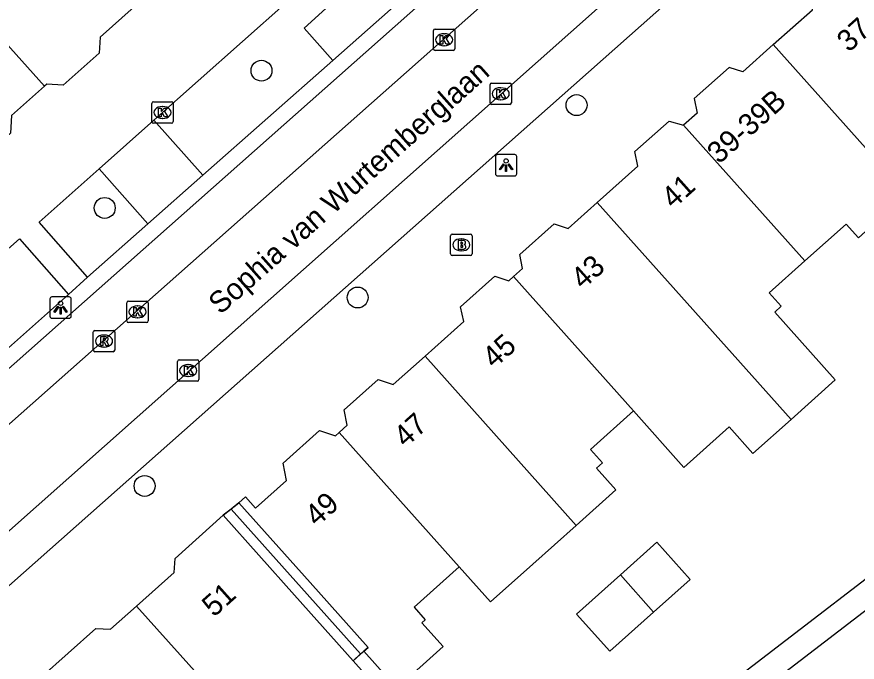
# Model space of a CAD drawing. Extents: x 159961 to 160856, y 382704 to 383353.
# Drawn here: x 160417.52 to 160456.81, y 382927.09 to 382957.28 of the extents above; entities that cross this region are included whole.
import ezdxf

# ---------------------------------------------------------------- set-up
doc = ezdxf.new("R2010")
doc.units = 0
for name, color, linetype in [('IMGEO_Boom', 7, 'Continuous'), ('IMGEO_Brandkraan', 7, 'Continuous'), ('IMGEO_Groenvoorziening', 7, 'Continuous'), ('IMGEO_Kolk', 7, 'Continuous'), ('IMGEO_Lichtpunt', 7, 'Continuous'), ('IMGEO_Openbare_ruimte_label', 7, 'Continuous'), ('IMGEO_Pand', 7, 'Continuous'), ('IMGEO_Pand_nummerreeks', 7, 'Continuous'), ('IMGEO_Pand_overbouw', 7, 'Continuous'), ('IMGEO_Rijbaan_lokaal_open', 7, 'Continuous'), ('IMGEO_Rioolput', 7, 'Continuous'), ('IMGEO_Voetpad_open', 7, 'Continuous')]:
    doc.layers.add(name, color=color, linetype=linetype)

msp = doc.modelspace()

# ---------------------------------------------------------------- linework, layer by layer
at = {"layer": 'IMGEO_Boom'}
for centre in [(160428.957, 382954.756), (160443.689, 382953.145), (160421.627, 382948.336), (160433.453, 382944.147), (160423.493, 382935.332)]:
    msp.add_circle(centre, 0.489, dxfattribs=at)
at = {"layer": 'IMGEO_Brandkraan'}
for p, q in [((160437.799, 382946.185), (160437.799, 382947.037)), ((160437.874, 382947.111), (160438.726, 382947.111)), ((160438.287, 382946.891), (160438.312, 382946.891)), ((160438.8, 382947.037), (160438.8, 382946.185)), ((160438.726, 382946.111), (160437.874, 382946.111)), ((160438.31, 382946.331), (160438.285, 382946.331))]:
    msp.add_line(p, q, dxfattribs=at)
for points in [[(160437.799, 382946.185), (160437.799, 382947.037)], [(160437.874, 382947.111), (160438.726, 382947.111)], [(160438.147, 382946.811), (160438.147, 382946.411), (160438.36, 382946.411)], [(160438.378, 382946.811), (160438.147, 382946.811)], [(160438.326, 382946.73), (160438.272, 382946.73), (160438.272, 382946.654)], [(160438.8, 382947.037), (160438.8, 382946.185)], [(160438.272, 382946.654), (160438.325, 382946.654)], [(160438.334, 382946.578), (160438.272, 382946.578), (160438.272, 382946.497)], [(160438.272, 382946.497), (160438.334, 382946.497)], [(160438.726, 382946.111), (160437.874, 382946.111)]]:
    msp.add_lwpolyline(points, dxfattribs=at)
for centre, radius, start, end in [((160437.876, 382947.035), 0.0765, 91.552, 178.448), ((160437.876, 382947.035), 0.0765, 91.552, 178.448), ((160438.327, 382946.692), 0.0379, 267.8285, 90.9355), ((160438.382, 382946.666), 0.145, 59.4692, 91.5367), ((160438.407, 382946.713), 0.0922, 285.5137, 58.1501), ((160438.724, 382947.035), 0.0765, 1.552, 88.448), ((160438.724, 382947.035), 0.0765, 1.552, 88.448), ((160438.335, 382946.537), 0.0404, 269.8759, 90.5077), ((160438.366, 382946.662), 0.251, 268.6676, 293.5347), ((160438.412, 382946.521), 0.105, 301.3115, 78.989), ((160437.876, 382946.187), 0.0765, 181.552, 268.448), ((160437.876, 382946.187), 0.0765, 181.552, 268.448), ((160438.724, 382946.187), 0.0765, 271.552, 358.448), ((160438.724, 382946.187), 0.0765, 271.552, 358.448)]:
    msp.add_arc(centre, radius, start, end, dxfattribs=at)
for centre, major_axis, ratio, start_param, end_param in [((160438.286, 382946.611), (-0.387, 0.002), 0.722429, 4.712389, 7.853982), ((160438.311, 382946.611), (-0.39, 0.002), 0.717154, 1.570796, 4.712389)]:
    msp.add_ellipse(centre, major_axis=major_axis, ratio=ratio, start_param=start_param, end_param=end_param, dxfattribs=at)
at = {"layer": 'IMGEO_Groenvoorziening'}
for points in [[(160432.286, 382955.237), (160430.955, 382956.741), (160435.207, 382960.633)], [(160423.928, 382952.442), (160426.217, 382949.87)], [(160423.646, 382947.596), (160421.372, 382950.168)]]:
    msp.add_lwpolyline(points, dxfattribs=at)
at = {"layer": 'IMGEO_Kolk'}
for p, q in [((160436.998, 382955.776), (160436.998, 382956.628)), ((160437.073, 382956.702), (160437.925, 382956.702)), ((160437.999, 382956.628), (160437.999, 382955.776)), ((160437.486, 382956.482), (160437.511, 382956.482)), ((160437.509, 382955.922), (160437.484, 382955.922)), ((160437.925, 382955.702), (160437.073, 382955.702)), ((160439.642, 382953.25), (160439.642, 382954.102)), ((160439.717, 382954.176), (160440.569, 382954.176)), ((160440.13, 382953.956), (160440.155, 382953.956)), ((160440.643, 382954.102), (160440.643, 382953.25)), ((160423.828, 382952.375), (160423.828, 382953.227)), ((160423.903, 382953.301), (160424.755, 382953.301)), ((160424.316, 382953.081), (160424.341, 382953.081)), ((160424.829, 382953.227), (160424.829, 382952.375)), ((160440.569, 382953.176), (160439.717, 382953.176)), ((160440.153, 382953.396), (160440.128, 382953.396)), ((160424.755, 382952.301), (160423.903, 382952.301)), ((160424.339, 382952.521), (160424.314, 382952.521)), ((160422.661, 382943.049), (160422.661, 382943.901)), ((160422.736, 382943.975), (160423.588, 382943.975)), ((160423.149, 382943.755), (160423.174, 382943.755)), ((160423.662, 382943.901), (160423.662, 382943.049)), ((160423.172, 382943.195), (160423.147, 382943.195)), ((160423.588, 382942.975), (160422.736, 382942.975)), ((160425.106, 382941.231), (160425.958, 382941.231)), ((160425.031, 382940.305), (160425.031, 382941.157)), ((160425.519, 382941.011), (160425.544, 382941.011)), ((160426.032, 382941.157), (160426.032, 382940.305)), ((160425.542, 382940.451), (160425.517, 382940.451)), ((160425.958, 382940.231), (160425.106, 382940.231))]:
    msp.add_line(p, q, dxfattribs=at)
for points in [[(160436.998, 382955.776), (160436.998, 382956.628)], [(160437.073, 382956.702), (160437.925, 382956.702)], [(160437.999, 382956.628), (160437.999, 382955.776)], [(160437.319, 382956.402), (160437.442, 382956.402), (160437.442, 382956.251), (160437.572, 382956.402), (160437.736, 382956.402), (160437.59, 382956.251), (160437.743, 382956.002), (160437.591, 382956.002), (160437.506, 382956.166), (160437.442, 382956.099), (160437.442, 382956.002), (160437.319, 382956.002), (160437.319, 382956.402)], [(160437.925, 382955.702), (160437.073, 382955.702)], [(160439.642, 382953.25), (160439.642, 382954.102)], [(160439.717, 382954.176), (160440.569, 382954.176)], [(160439.963, 382953.876), (160440.086, 382953.876), (160440.086, 382953.725), (160440.216, 382953.876), (160440.38, 382953.876), (160440.234, 382953.725), (160440.387, 382953.476), (160440.235, 382953.476), (160440.15, 382953.64), (160440.086, 382953.573), (160440.086, 382953.476), (160439.963, 382953.476), (160439.963, 382953.876)], [(160440.643, 382954.102), (160440.643, 382953.25)], [(160423.828, 382952.375), (160423.828, 382953.227)], [(160423.903, 382953.301), (160424.755, 382953.301)], [(160424.829, 382953.227), (160424.829, 382952.375)], [(160440.569, 382953.176), (160439.717, 382953.176)], [(160424.149, 382953.001), (160424.272, 382953.001), (160424.272, 382952.85), (160424.402, 382953.001), (160424.566, 382953.001), (160424.42, 382952.85), (160424.573, 382952.601), (160424.421, 382952.601), (160424.336, 382952.765), (160424.272, 382952.698), (160424.272, 382952.601), (160424.149, 382952.601), (160424.149, 382953.001)], [(160424.755, 382952.301), (160423.903, 382952.301)], [(160422.661, 382943.049), (160422.661, 382943.901)], [(160422.736, 382943.975), (160423.588, 382943.975)], [(160422.982, 382943.675), (160423.105, 382943.675), (160423.105, 382943.524), (160423.235, 382943.675), (160423.399, 382943.675), (160423.253, 382943.524), (160423.406, 382943.275), (160423.254, 382943.275), (160423.169, 382943.439), (160423.105, 382943.372), (160423.105, 382943.275), (160422.982, 382943.275), (160422.982, 382943.675)], [(160423.662, 382943.901), (160423.662, 382943.049)], [(160423.588, 382942.975), (160422.736, 382942.975)], [(160425.106, 382941.231), (160425.958, 382941.231)], [(160425.031, 382940.305), (160425.031, 382941.157)], [(160425.352, 382940.931), (160425.475, 382940.931), (160425.475, 382940.78), (160425.605, 382940.931), (160425.769, 382940.931), (160425.623, 382940.78), (160425.776, 382940.531), (160425.624, 382940.531), (160425.539, 382940.695), (160425.475, 382940.628), (160425.475, 382940.531), (160425.352, 382940.531), (160425.352, 382940.931)], [(160426.032, 382941.157), (160426.032, 382940.305)], [(160425.958, 382940.231), (160425.106, 382940.231)]]:
    msp.add_lwpolyline(points, dxfattribs=at)
for centre, start, end in [((160437.075, 382956.626), 91.552, 178.448), ((160437.075, 382956.626), 91.552, 178.448), ((160437.923, 382956.626), 1.552, 88.448), ((160437.923, 382956.626), 1.552, 88.448), ((160437.075, 382955.778), 181.552, 268.448), ((160437.075, 382955.778), 181.552, 268.448), ((160437.923, 382955.778), 271.552, 358.448), ((160437.923, 382955.778), 271.552, 358.448), ((160439.719, 382954.1), 91.552, 178.448), ((160439.719, 382954.1), 91.552, 178.448), ((160440.567, 382954.1), 1.552, 88.448), ((160440.567, 382954.1), 1.552, 88.448), ((160423.905, 382953.225), 91.552, 178.448), ((160423.905, 382953.225), 91.552, 178.448), ((160424.753, 382953.225), 1.552, 88.448), ((160424.753, 382953.225), 1.552, 88.448), ((160439.719, 382953.252), 181.552, 268.448), ((160439.719, 382953.252), 181.552, 268.448), ((160440.567, 382953.252), 271.552, 358.448), ((160440.567, 382953.252), 271.552, 358.448), ((160423.905, 382952.377), 181.552, 268.448), ((160423.905, 382952.377), 181.552, 268.448), ((160424.753, 382952.377), 271.552, 358.448), ((160424.753, 382952.377), 271.552, 358.448), ((160422.738, 382943.899), 91.552, 178.448), ((160422.738, 382943.899), 91.552, 178.448), ((160423.586, 382943.899), 1.552, 88.448), ((160423.586, 382943.899), 1.552, 88.448), ((160422.738, 382943.051), 181.552, 268.448), ((160422.738, 382943.051), 181.552, 268.448), ((160423.586, 382943.051), 271.552, 358.448), ((160423.586, 382943.051), 271.552, 358.448), ((160425.108, 382941.155), 91.552, 178.448), ((160425.108, 382941.155), 91.552, 178.448), ((160425.956, 382941.155), 1.552, 88.448), ((160425.956, 382941.155), 1.552, 88.448), ((160425.108, 382940.307), 181.552, 268.448), ((160425.108, 382940.307), 181.552, 268.448), ((160425.956, 382940.307), 271.552, 358.448), ((160425.956, 382940.307), 271.552, 358.448)]:
    msp.add_arc(centre, 0.0765, start, end, dxfattribs=at)
for centre, major_axis, ratio, start_param, end_param in [((160437.485, 382956.202), (-0.387, 0.002), 0.722429, 4.712389, 7.853982), ((160437.51, 382956.202), (-0.39, 0.002), 0.717154, 1.570796, 4.712389), ((160440.129, 382953.676), (-0.387, 0.002), 0.722429, 4.712389, 7.853982), ((160440.154, 382953.676), (-0.39, 0.002), 0.717154, 1.570796, 4.712389), ((160424.315, 382952.801), (-0.387, 0.002), 0.722429, 4.712389, 7.853982), ((160424.34, 382952.801), (-0.39, 0.002), 0.717154, 1.570796, 4.712389), ((160423.148, 382943.475), (-0.387, 0.002), 0.722429, 4.712389, 7.853982), ((160423.173, 382943.475), (-0.39, 0.002), 0.717154, 1.570796, 4.712389), ((160425.518, 382940.731), (-0.387, 0.002), 0.722429, 4.712389, 7.853982), ((160425.543, 382940.731), (-0.39, 0.002), 0.717154, 1.570796, 4.712389)]:
    msp.add_ellipse(centre, major_axis=major_axis, ratio=ratio, start_param=start_param, end_param=end_param, dxfattribs=at)
at = {"layer": 'IMGEO_Lichtpunt'}
for p, q in [((160439.897, 382950.739), (160439.897, 382949.932)), ((160439.897, 382950.739), (160439.897, 382949.932)), ((160440.799, 382950.834), (160439.991, 382950.834)), ((160440.799, 382950.834), (160439.991, 382950.834)), ((160440.893, 382949.932), (160440.893, 382950.739)), ((160440.893, 382949.932), (160440.893, 382950.739)), ((160439.991, 382949.838), (160440.799, 382949.838)), ((160439.991, 382949.838), (160440.799, 382949.838)), ((160419.065, 382944.079), (160419.065, 382943.272)), ((160419.065, 382944.079), (160419.065, 382943.272)), ((160419.967, 382944.174), (160419.159, 382944.174)), ((160419.967, 382944.174), (160419.159, 382944.174)), ((160420.061, 382943.272), (160420.061, 382944.079)), ((160420.061, 382943.272), (160420.061, 382944.079)), ((160419.159, 382943.178), (160419.967, 382943.178)), ((160419.159, 382943.178), (160419.967, 382943.178))]:
    msp.add_line(p, q, dxfattribs=at)
for points in [[(160440.271, 382950.403), (160440.31, 382950.375), (160440.122, 382950.113), (160440.084, 382950.14), (160440.271, 382950.403)], [(160440.373, 382950.355), (160440.42, 382950.355), (160440.42, 382950.033), (160440.373, 382950.033), (160440.373, 382950.355)], [(160440.483, 382950.375), (160440.521, 382950.402), (160440.708, 382950.14), (160440.669, 382950.112), (160440.483, 382950.375)], [(160419.439, 382943.743), (160419.478, 382943.715), (160419.29, 382943.453), (160419.252, 382943.48), (160419.439, 382943.743)], [(160419.541, 382943.695), (160419.588, 382943.695), (160419.588, 382943.373), (160419.541, 382943.373), (160419.541, 382943.695)], [(160419.651, 382943.715), (160419.689, 382943.742), (160419.876, 382943.48), (160419.837, 382943.452), (160419.651, 382943.715)]]:
    msp.add_lwpolyline(points, dxfattribs=at)
for centre in [(160440.396, 382950.537), (160419.564, 382943.877)]:
    msp.add_circle(centre, 0.0994, dxfattribs=at)
for centre, start, end in [((160439.991, 382950.739), 90, 180), ((160439.991, 382950.739), 90, 180), ((160440.799, 382950.739), 0, 90), ((160440.799, 382950.739), 0, 90), ((160439.991, 382949.932), 180, 270), ((160439.991, 382949.932), 180, 270), ((160440.799, 382949.932), 270, 0), ((160440.799, 382949.932), 270, 360), ((160419.159, 382944.079), 90, 180), ((160419.159, 382944.079), 90, 180), ((160419.967, 382944.079), 0, 90), ((160419.967, 382944.079), 0, 90), ((160419.159, 382943.272), 180, 270), ((160419.159, 382943.272), 180, 270), ((160419.967, 382943.272), 270, 0), ((160419.967, 382943.272), 270, 360)]:
    msp.add_arc(centre, 0.0946, start, end, dxfattribs=at)
at = {"layer": 'IMGEO_Pand'}
for points in [[(160418.812, 382954.034), (160411.782, 382961.884)], [(160452.888, 382955.973), (160454.715, 382957.604), (160454.579, 382958.257), (160456.185, 382959.69), (160456.831, 382959.477), (160456.924, 382959.56)], [(160423.005, 382957.747), (160421.409, 382956.326), (160421.366, 382955.577), (160419.689, 382954.084), (160418.918, 382954.128), (160418.812, 382954.034)], [(160452.888, 382955.973), (160451.456, 382954.695), (160450.816, 382954.906), (160449.189, 382953.454), (160449.33, 382952.775), (160448.693, 382952.206)], [(160462.169, 382945.579), (160452.888, 382955.973)], [(160418.812, 382954.034), (160417.273, 382952.663), (160417.225, 382951.833), (160415.537, 382950.33), (160414.767, 382950.374), (160414.659, 382950.278)], [(160444.653, 382948.597), (160446.558, 382950.296), (160446.418, 382950.97), (160448.018, 382952.398), (160448.693, 382952.206)], [(160448.693, 382952.206), (160454.364, 382945.855)], [(160440.742, 382945.128), (160441.166, 382945.507), (160441.029, 382946.166), (160442.634, 382947.599), (160443.292, 382947.382), (160444.653, 382948.597)], [(160444.653, 382948.597), (160453.717, 382938.446)], [(160454.364, 382945.855), (160456.294, 382947.578), (160456.865, 382946.939), (160457.199, 382947.236), (160460.226, 382943.845), (160462.169, 382945.579)], [(160453.717, 382938.446), (160455.786, 382940.292), (160452.953, 382943.466), (160453.256, 382943.737), (160452.695, 382944.366), (160454.364, 382945.855)], [(160436.604, 382941.404), (160438.412, 382943.018), (160438.266, 382943.718), (160439.868, 382945.147), (160440.522, 382944.932), (160440.742, 382945.128)], [(160446.356, 382938.841), (160440.742, 382945.128)], [(160432.596, 382937.835), (160432.97, 382938.169), (160432.82, 382938.891), (160434.406, 382940.307), (160435.113, 382940.074), (160436.604, 382941.404)], [(160436.604, 382941.404), (160443.672, 382933.49)], [(160443.672, 382933.49), (160445.531, 382935.149), (160444.62, 382936.17), (160444.894, 382936.415), (160444.336, 382937.039), (160446.356, 382938.841)], [(160453.717, 382938.446), (160451.936, 382936.856), (160450.83, 382938.096), (160448.711, 382936.204), (160446.356, 382938.841)], [(160427.904, 382934.546), (160428.208, 382934.818), (160428.677, 382934.292), (160430.133, 382935.591), (160429.964, 382936.402), (160431.673, 382937.928), (160432.423, 382937.68), (160432.596, 382937.835)], [(160438.207, 382931.551), (160432.596, 382937.835)], [(160427.904, 382934.546), (160431.233, 382930.815), (160433.938, 382927.784), (160433.741, 382927.608)], [(160423.118, 382929.718), (160424.876, 382931.287), (160424.914, 382931.947), (160427.17, 382933.961)], [(160433.239, 382927.16), (160430.499, 382930.23), (160427.17, 382933.961)], [(160443.672, 382933.49), (160441.646, 382931.682), (160439.667, 382929.916), (160438.207, 382931.551)], [(160447.291, 382929.435), (160448.999, 382930.961), (160447.448, 382932.699), (160445.74, 382931.173)], [(160438.207, 382931.551), (160436.088, 382929.661), (160436.608, 382929.078), (160436.45, 382928.936), (160437.449, 382927.817), (160435.282, 382925.882)], [(160445.74, 382931.173), (160443.687, 382929.339), (160445.238, 382927.601), (160447.291, 382929.435)], [(160445.74, 382931.173), (160447.291, 382929.435)], [(160418.619, 382926.353), (160421.214, 382928.669), (160421.899, 382928.63), (160423.118, 382929.718)], [(160430.046, 382921.974), (160423.118, 382929.718)], [(160433.741, 382927.608), (160435.282, 382925.882)], [(160434.113, 382925.603), (160434.4, 382925.86), (160433.239, 382927.16)]]:
    msp.add_lwpolyline(points, dxfattribs=at)
at = {"layer": 'IMGEO_Pand_overbouw'}
for points in [[(160427.17, 382933.961), (160430.499, 382930.23), (160433.239, 382927.16), (160433.592, 382927.475), (160427.537, 382934.254)], [(160427.904, 382934.546), (160427.537, 382934.254), (160433.592, 382927.475), (160433.741, 382927.608), (160433.938, 382927.784), (160431.233, 382930.815)]]:
    msp.add_lwpolyline(points, close=True, dxfattribs=at)
at = {"layer": 'IMGEO_Rijbaan_lokaal_open'}
for points in [[(160408.15, 382930.258), (160454.98, 382971.761)], [(160457.445, 382969.027), (160410.637, 382927.449)]]:
    msp.add_lwpolyline(points, dxfattribs=at)
at = {"layer": 'IMGEO_Rioolput'}
for p, q in [((160421.095, 382941.684), (160421.095, 382942.536)), ((160421.17, 382942.61), (160422.022, 382942.61)), ((160422.096, 382942.536), (160422.096, 382941.684)), ((160421.583, 382942.39), (160421.608, 382942.39)), ((160421.606, 382941.83), (160421.581, 382941.83)), ((160422.022, 382941.61), (160421.17, 382941.61))]:
    msp.add_line(p, q, dxfattribs=at)
for points in [[(160421.095, 382941.684), (160421.095, 382942.536)], [(160421.17, 382942.61), (160422.022, 382942.61)], [(160422.096, 382942.536), (160422.096, 382941.684)], [(160421.684, 382942.308), (160421.432, 382942.31), (160421.432, 382941.91)], [(160421.432, 382941.91), (160421.556, 382941.91), (160421.556, 382942.072), (160421.567, 382942.072)], [(160421.61, 382942.229), (160421.556, 382942.229), (160421.556, 382942.148)], [(160421.556, 382942.148), (160421.608, 382942.148)], [(160421.614, 382942.043), (160421.685, 382941.91), (160421.825, 382941.91), (160421.76, 382942.036)], [(160422.022, 382941.61), (160421.17, 382941.61)]]:
    msp.add_lwpolyline(points, dxfattribs=at)
for centre, radius, start, end in [((160421.172, 382942.534), 0.0765, 91.552, 178.448), ((160421.172, 382942.534), 0.0765, 91.552, 178.448), ((160422.02, 382942.534), 0.0765, 1.552, 88.448), ((160422.02, 382942.534), 0.0765, 1.552, 88.448), ((160421.566, 382942.019), 0.0533, 26.0293, 88.6989), ((160421.592, 382942.337), 0.19, 274.7715, 282.9687), ((160421.616, 382942.133), 0.0964, 77.0061, 93.1865), ((160421.63, 382942.19), 0.0378, 276.6634, 79.6772), ((160421.683, 382942.198), 0.109, 350.3612, 89.416), ((160421.681, 382942.198), 0.112, 277.5842, 350.9817), ((160421.665, 382941.983), 0.108, 29.5134, 73.7905), ((160421.172, 382941.686), 0.0765, 181.552, 268.448), ((160421.172, 382941.686), 0.0765, 181.552, 268.448), ((160422.02, 382941.686), 0.0765, 271.552, 358.448), ((160422.02, 382941.686), 0.0765, 271.552, 358.448)]:
    msp.add_arc(centre, radius, start, end, dxfattribs=at)
for centre, major_axis, ratio, start_param, end_param in [((160421.582, 382942.11), (-0.387, 0.002), 0.722429, 4.712389, 7.853982), ((160421.607, 382942.11), (-0.39, 0.002), 0.717154, 1.570796, 4.712389)]:
    msp.add_ellipse(centre, major_axis=major_axis, ratio=ratio, start_param=start_param, end_param=end_param, dxfattribs=at)
at = {"layer": 'IMGEO_Voetpad_open'}
for points in [[(160453.01, 382926.291), (160470.674, 382939.854), (160478.648, 382946.118), (160487.795, 382953.303), (160497.204, 382960.694), (160499.576, 382962.557), (160518.076, 382976.241), (160519.905, 382977.656), (160521.538, 382978.92), (160526.654, 382982.83), (160531.11, 382986.297), (160540.914, 382994.096), (160545.264, 382998.014), (160549.381, 383001.501), (160553.674, 383003.388)], [(160408.888, 382933.517), (160451.653, 382971.429)], [(160458.756, 382967.571), (160413.975, 382927.871)], [(160423.928, 382952.442), (160434.29, 382961.662), (160435.207, 382960.633)], [(160436.609, 382959.061), (160432.286, 382955.237)], [(160432.286, 382955.237), (160426.217, 382949.87)], [(160421.372, 382950.168), (160423.928, 382952.442)], [(160420.823, 382945.099), (160418.569, 382947.674), (160421.372, 382950.168)], [(160426.217, 382949.87), (160423.646, 382947.596)], [(160423.646, 382947.596), (160420.823, 382945.099)], [(160413.964, 382943.641), (160417.641, 382946.889), (160419.928, 382944.291)], [(160419.928, 382944.291), (160420.823, 382945.099)], [(160419.928, 382944.291), (160416.264, 382941.045)], [(160444.013, 382920.854), (160467.569, 382938.938), (160468.237, 382939.489)], [(160427.17, 382933.961), (160427.904, 382934.546)], [(160433.741, 382927.608), (160433.239, 382927.16)]]:
    msp.add_lwpolyline(points, dxfattribs=at)

# ---------------------------------------------------------------- texts
at = {"layer": 'IMGEO_Openbare_ruimte_label'}
msp.add_text('Sophia van Wurtemberglaan', height=1, rotation=41.6764, dxfattribs=at).set_placement((160427.035, 382943.314))
at = {"layer": 'IMGEO_Pand_nummerreeks'}
for s, rotation, p in [('37', 41.7298, (160456.415, 382955.58)), ('39-39B', 41.7457, (160450.348, 382950.355)), ('41', 41.7298, (160448.209, 382948.26)), ('43', 41.7285, (160443.979, 382944.488)), ('45', 41.7298, (160439.834, 382940.791)), ('47', 41.7285, (160435.688, 382937.094)), ('49', 41.7298, (160431.543, 382933.396)), ('51', 41.8374, (160426.732, 382929.165))]:
    msp.add_text(s, height=1, rotation=rotation, dxfattribs=at).set_placement(p)

doc.saveas('drawing.dxf')
